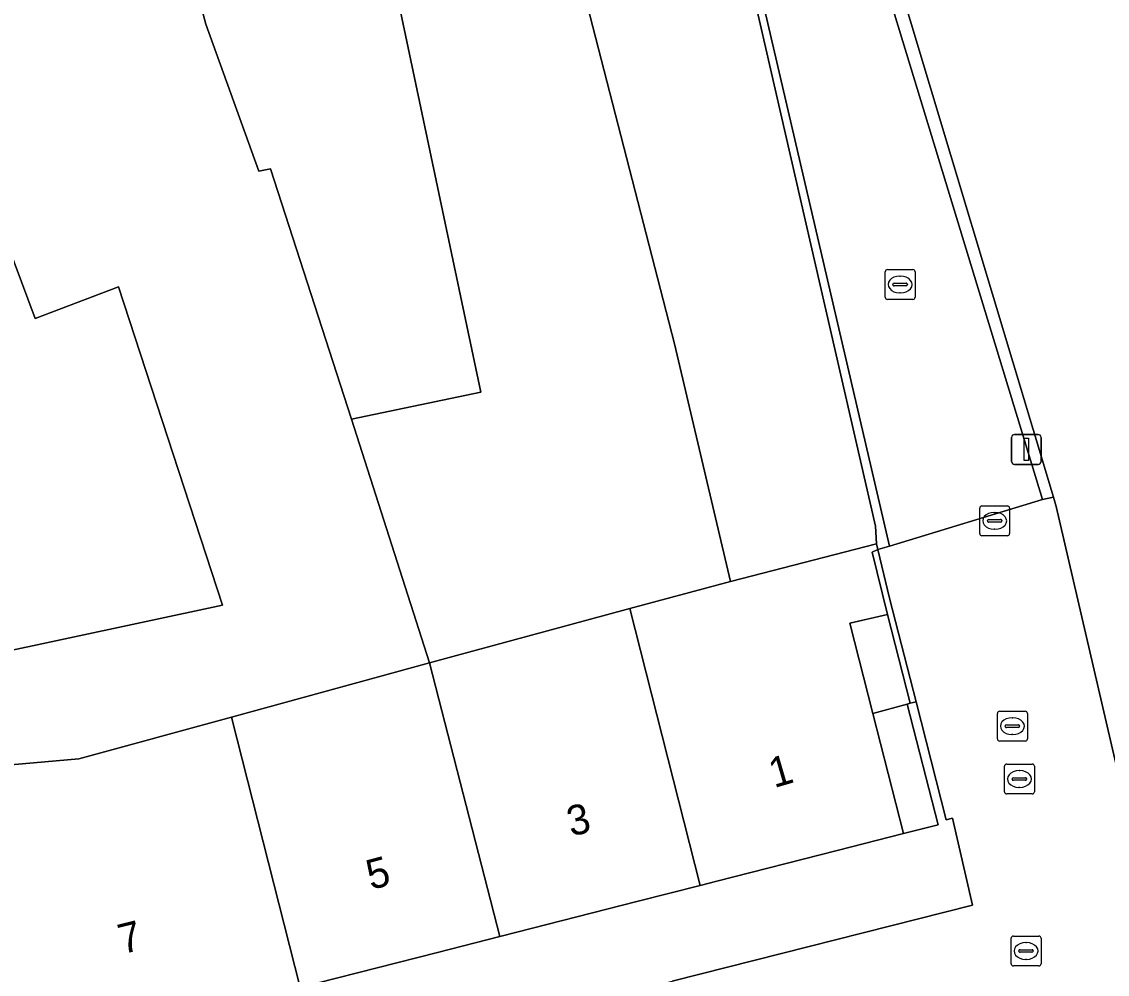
# Model space of a CAD drawing. Extents: x 160663 to 161506, y 382245 to 383291.
# Drawn here: x 161194.6 to 161230.91, y 382928.3 to 382960.14 of the extents above; entities that cross this region are included whole.
import ezdxf

# ---------------------------------------------------------------- set-up
doc = ezdxf.new("R2010")
doc.units = 0
for name, color, linetype in [('IMGEO_Brandkraan', 7, 'Continuous'), ('IMGEO_Erf', 7, 'Continuous'), ('IMGEO_Hek', 7, 'Continuous'), ('IMGEO_Kolk', 7, 'Continuous'), ('IMGEO_Lichtmast', 7, 'Continuous'), ('IMGEO_Muur', 7, 'Continuous'), ('IMGEO_Pand', 7, 'Continuous'), ('IMGEO_Pand_nummerreeks', 7, 'Continuous'), ('IMGEO_Rioolput', 7, 'Continuous'), ('IMGEO_Verkeerseiland_open', 7, 'Continuous'), ('IMGEO_Voetpad_open', 7, 'Continuous')]:
    doc.layers.add(name, color=color, linetype=linetype)

msp = doc.modelspace()

# ---------------------------------------------------------------- linework, layer by layer
at = {"layer": 'IMGEO_Brandkraan'}
for p, q in [((161226.714, 382943.96), (161227.566, 382943.96)), ((161226.639, 382943.034), (161226.639, 382943.886)), ((161227.127, 382943.74), (161227.152, 382943.74)), ((161227.64, 382943.886), (161227.64, 382943.034)), ((161226.898, 382943.454), (161226.898, 382943.466)), ((161227.336, 382943.417), (161226.938, 382943.417)), ((161226.941, 382943.503), (161227.339, 382943.503)), ((161227.382, 382943.466), (161227.382, 382943.454)), ((161227.566, 382942.96), (161226.714, 382942.96)), ((161227.15, 382943.18), (161227.125, 382943.18))]:
    msp.add_line(p, q, dxfattribs=at)
for points in [[(161226.714, 382943.96), (161227.566, 382943.96)], [(161226.639, 382943.034), (161226.639, 382943.886)], [(161227.64, 382943.886), (161227.64, 382943.034)], [(161227.566, 382942.96), (161226.714, 382942.96)]]:
    msp.add_lwpolyline(points, dxfattribs=at)
for centre, radius, start, end in [((161226.716, 382943.884), 0.0765, 91.552, 178.448), ((161226.716, 382943.884), 0.0765, 91.552, 178.448), ((161227.564, 382943.884), 0.0765, 1.552, 88.448), ((161227.564, 382943.884), 0.0765, 1.552, 88.448), ((161226.938, 382943.463), 0.0403, 85.8775, 175.7526), ((161226.935, 382943.453), 0.0366, 178.938, 274.7102), ((161227.339, 382943.46), 0.043, 264.8664, 352.4533), ((161227.343, 382943.465), 0.0386, 1.7309, 96.639), ((161226.716, 382943.036), 0.0765, 181.552, 268.448), ((161226.716, 382943.036), 0.0765, 181.552, 268.448), ((161227.564, 382943.036), 0.0765, 271.552, 358.448), ((161227.564, 382943.036), 0.0765, 271.552, 358.448)]:
    msp.add_arc(centre, radius, start, end, dxfattribs=at)
for centre, major_axis, ratio, start_param, end_param in [((161227.126, 382943.46), (-0.387, 0.002), 0.722429, 4.712389, 7.853982), ((161227.151, 382943.46), (-0.39, 0.002), 0.717154, 1.570796, 4.712389)]:
    msp.add_ellipse(centre, major_axis=major_axis, ratio=ratio, start_param=start_param, end_param=end_param, dxfattribs=at)
at = {"layer": 'IMGEO_Erf'}
for points in [[(161206.547, 382963.931), (161206.403, 382964.616), (161203.563, 382963.637), (161204.085, 382962.186), (161200.542, 382960.857), (161200.761, 382960.056), (161202.531, 382955.15), (161202.923, 382955.225), (161205.635, 382946.859), (161209.96, 382947.756)], [(161188.564, 382956.703), (161192.409, 382940.285), (161190.361, 382939.736), (161183.763, 382937.965), (161178.465, 382936.543), (161171.788, 382934.751), (161171.608, 382934.674), (161171.527, 382933.542), (161172.658, 382933.814), (161187.273, 382937.752), (161187.236, 382937.891), (161190.191, 382938.721), (161191.197, 382934.985), (161191.568, 382935.072), (161190.786, 382938.388), (161201.319, 382940.644), (161197.838, 382951.279), (161195.049, 382950.227), (161192.439, 382957.184), (161190.7, 382956.733), (161190.489, 382957.293), (161188.69, 382956.742)], [(161224.51, 382937.409), (161224.314, 382937.36), (161224.217, 382937.334), (161225.249, 382933.302), (161224.087, 382933.005), (161221.877, 382932.441), (161217.846, 382931.413), (161217.293, 382931.272), (161215.172, 382930.731), (161211.158, 382929.707), (161210.588, 382929.562), (161208.51, 382929.032), (161204.476, 382928.003), (161203.91, 382927.859), (161201.826, 382927.327), (161197.792, 382926.298), (161193.838, 382925.29), (161193.653, 382926.015), (161192.662, 382925.762), (161193.549, 382922.283), (161216.354, 382928.075), (161226.401, 382930.615), (161225.732, 382933.516), (161225.515, 382933.466)]]:
    msp.add_lwpolyline(points, close=True, dxfattribs=at)
at = {"layer": 'IMGEO_Hek'}
msp.add_lwpolyline([(161224.217, 382937.334), (161225.249, 382933.302), (161224.087, 382933.005)], dxfattribs=at)
at = {"layer": 'IMGEO_Kolk'}
for p, q in [((161223.477, 382950.934), (161223.477, 382951.786)), ((161223.552, 382951.86), (161224.404, 382951.86)), ((161223.965, 382951.64), (161223.99, 382951.64)), ((161224.478, 382951.786), (161224.478, 382950.934)), ((161223.736, 382951.354), (161223.736, 382951.366)), ((161224.174, 382951.317), (161223.776, 382951.317)), ((161223.779, 382951.403), (161224.177, 382951.403)), ((161224.22, 382951.366), (161224.22, 382951.354)), ((161224.404, 382950.86), (161223.552, 382950.86)), ((161223.988, 382951.08), (161223.963, 382951.08)), ((161227.307, 382937.096), (161228.159, 382937.096)), ((161227.232, 382936.17), (161227.232, 382937.022)), ((161227.72, 382936.876), (161227.745, 382936.876)), ((161228.233, 382937.022), (161228.233, 382936.17)), ((161227.491, 382936.59), (161227.491, 382936.602)), ((161227.929, 382936.553), (161227.531, 382936.553)), ((161227.534, 382936.639), (161227.932, 382936.639)), ((161227.975, 382936.602), (161227.975, 382936.59)), ((161228.159, 382936.096), (161227.307, 382936.096)), ((161227.743, 382936.316), (161227.718, 382936.316))]:
    msp.add_line(p, q, dxfattribs=at)
for points in [[(161223.477, 382950.934), (161223.477, 382951.786)], [(161223.552, 382951.86), (161224.404, 382951.86)], [(161224.478, 382951.786), (161224.478, 382950.934)], [(161224.404, 382950.86), (161223.552, 382950.86)], [(161227.307, 382937.096), (161228.159, 382937.096)], [(161227.232, 382936.17), (161227.232, 382937.022)], [(161228.233, 382937.022), (161228.233, 382936.17)], [(161228.159, 382936.096), (161227.307, 382936.096)]]:
    msp.add_lwpolyline(points, dxfattribs=at)
for centre, radius, start, end in [((161223.554, 382951.784), 0.0765, 91.552, 178.448), ((161223.554, 382951.784), 0.0765, 91.552, 178.448), ((161224.402, 382951.784), 0.0765, 1.552, 88.448), ((161224.402, 382951.784), 0.0765, 1.552, 88.448), ((161223.776, 382951.363), 0.0403, 85.8775, 175.7526), ((161223.773, 382951.353), 0.0366, 178.938, 274.7102), ((161224.177, 382951.36), 0.043, 264.8664, 352.4533), ((161224.181, 382951.365), 0.0386, 1.7309, 96.639), ((161223.554, 382950.936), 0.0765, 181.552, 268.448), ((161223.554, 382950.936), 0.0765, 181.552, 268.448), ((161224.402, 382950.936), 0.0765, 271.552, 358.448), ((161224.402, 382950.936), 0.0765, 271.552, 358.448), ((161227.309, 382937.02), 0.0765, 91.552, 178.448), ((161227.309, 382937.02), 0.0765, 91.552, 178.448), ((161228.157, 382937.02), 0.0765, 1.552, 88.448), ((161228.157, 382937.02), 0.0765, 1.552, 88.448), ((161227.531, 382936.599), 0.0403, 85.8775, 175.7526), ((161227.528, 382936.589), 0.0366, 178.938, 274.7102), ((161227.932, 382936.596), 0.043, 264.8664, 352.4533), ((161227.936, 382936.601), 0.0386, 1.7309, 96.639), ((161227.309, 382936.172), 0.0765, 181.552, 268.448), ((161227.309, 382936.172), 0.0765, 181.552, 268.448), ((161228.157, 382936.172), 0.0765, 271.552, 358.448), ((161228.157, 382936.172), 0.0765, 271.552, 358.448)]:
    msp.add_arc(centre, radius, start, end, dxfattribs=at)
for centre, major_axis, ratio, start_param, end_param in [((161223.964, 382951.36), (-0.387, 0.002), 0.722429, 4.712389, 7.853982), ((161223.989, 382951.36), (-0.39, 0.002), 0.717154, 1.570796, 4.712389), ((161227.719, 382936.596), (-0.387, 0.002), 0.722429, 4.712389, 7.853982), ((161227.744, 382936.596), (-0.39, 0.002), 0.717154, 1.570796, 4.712389)]:
    msp.add_ellipse(centre, major_axis=major_axis, ratio=ratio, start_param=start_param, end_param=end_param, dxfattribs=at)
at = {"layer": 'IMGEO_Lichtmast'}
for p, q in [((161227.703, 382945.447), (161227.703, 382946.247)), ((161227.703, 382946.247), (161227.703, 382945.447)), ((161227.803, 382946.347), (161228.593, 382946.347)), ((161228.593, 382946.347), (161227.803, 382946.347)), ((161228.693, 382946.247), (161228.693, 382945.447)), ((161228.693, 382945.447), (161228.693, 382946.247)), ((161228.593, 382945.347), (161227.803, 382945.347)), ((161227.803, 382945.347), (161228.593, 382945.347))]:
    msp.add_line(p, q, dxfattribs=at)
msp.add_lwpolyline([(161228.123, 382946.222), (161228.273, 382946.222), (161228.273, 382945.472), (161228.123, 382945.472), (161228.123, 382946.222)], dxfattribs=at)
for centre, start, end in [((161227.803, 382946.247), 90, 180), ((161227.803, 382946.247), 90, 180), ((161228.593, 382946.247), 0, 90), ((161228.593, 382946.247), 360, 90), ((161227.803, 382945.447), 180, 270), ((161227.803, 382945.447), 180, 270), ((161228.593, 382945.447), 270, 0), ((161228.593, 382945.447), 270, 0)]:
    msp.add_arc(centre, 0.1, start, end, dxfattribs=at)
at = {"layer": 'IMGEO_Muur'}
msp.add_lwpolyline([(161223.231, 382942.496), (161223.044, 382942.407), (161223.555, 382940.327), (161224.314, 382937.36), (161224.51, 382937.409), (161223.626, 382940.876)], close=True, dxfattribs=at)
at = {"layer": 'IMGEO_Pand'}
for points in [[(161223.188, 382942.693), (161223.153, 382943.279), (161218.644, 382962.948), (161215.899, 382972.01), (161213.1, 382980.152), (161209.24, 382978.607), (161210.691, 382974.515), (161212.327, 382966.562), (161213.511, 382960.71), (161216.431, 382949.372), (161218.306, 382941.436)], [(161208.234, 382938.71), (161214.94, 382940.525), (161218.306, 382941.436), (161216.431, 382949.372), (161213.511, 382960.71), (161212.327, 382966.562), (161210.691, 382974.515), (161209.24, 382978.607), (161203.57, 382976.337), (161208.176, 382964.542), (161206.547, 382963.931), (161209.96, 382947.756), (161205.635, 382946.859)], [(161202.923, 382955.225), (161202.531, 382955.15), (161200.761, 382960.056), (161200.542, 382960.857), (161200.376, 382961.462), (161196.169, 382973.375), (161186.555, 382969.526), (161187.631, 382965.595), (161187.662, 382960.144), (161188.545, 382956.774), (161188.564, 382956.703), (161188.69, 382956.742), (161190.489, 382957.293), (161190.7, 382956.733), (161192.439, 382957.184), (161195.049, 382950.227), (161197.838, 382951.279), (161201.319, 382940.644), (161190.786, 382938.388), (161191.568, 382935.072), (161196.506, 382935.5), (161201.613, 382936.9), (161208.234, 382938.71), (161205.635, 382946.859)], [(161235.033, 382944.635), (161238.531, 382945.072), (161237.924, 382956.777), (161232.925, 382956.153), (161231.72, 382962.91), (161231.364, 382964.905), (161228.129, 382964.063), (161226.484, 382963.634), (161223.29, 382962.802), (161223.415, 382962.394), (161223.63, 382962.468), (161229.105, 382944.255), (161229.201, 382943.935), (161233.551, 382925.179), (161239.574, 382924.983)], [(161223.188, 382942.693), (161218.306, 382941.436), (161214.94, 382940.525), (161217.293, 382931.272), (161217.846, 382931.413), (161221.877, 382932.441), (161224.087, 382933.005), (161223.061, 382937.024), (161222.291, 382940.039), (161223.555, 382940.327), (161223.044, 382942.407), (161223.231, 382942.496)], [(161208.234, 382938.71), (161210.588, 382929.562), (161211.158, 382929.707), (161215.172, 382930.731), (161217.293, 382931.272), (161214.94, 382940.525)], [(161208.234, 382938.71), (161201.613, 382936.9), (161203.91, 382927.859), (161204.476, 382928.003), (161208.51, 382929.032), (161210.588, 382929.562)], [(161201.613, 382936.9), (161196.506, 382935.5), (161191.568, 382935.072), (161191.732, 382934.385), (161191.527, 382934.336), (161193.653, 382926.015), (161193.838, 382925.29), (161197.792, 382926.298), (161201.826, 382927.327), (161203.91, 382927.859)]]:
    msp.add_lwpolyline(points, close=True, dxfattribs=at)
at = {"layer": 'IMGEO_Rioolput'}
for p, q in [((161227.467, 382934.403), (161227.467, 382935.255)), ((161227.542, 382935.329), (161228.394, 382935.329)), ((161228.468, 382935.255), (161228.468, 382934.403)), ((161227.955, 382935.109), (161227.98, 382935.109)), ((161227.726, 382934.823), (161227.726, 382934.835)), ((161228.164, 382934.786), (161227.766, 382934.786)), ((161227.769, 382934.872), (161228.167, 382934.872)), ((161227.978, 382934.549), (161227.953, 382934.549)), ((161228.21, 382934.835), (161228.21, 382934.823)), ((161228.394, 382934.329), (161227.542, 382934.329)), ((161227.689, 382928.654), (161227.689, 382929.506)), ((161227.764, 382929.58), (161228.616, 382929.58)), ((161228.69, 382929.506), (161228.69, 382928.654)), ((161227.948, 382929.074), (161227.948, 382929.086)), ((161227.991, 382929.123), (161228.389, 382929.123)), ((161228.177, 382929.36), (161228.202, 382929.36)), ((161228.432, 382929.086), (161228.432, 382929.074)), ((161228.386, 382929.037), (161227.988, 382929.037)), ((161228.2, 382928.8), (161228.175, 382928.8)), ((161228.616, 382928.58), (161227.764, 382928.58))]:
    msp.add_line(p, q, dxfattribs=at)
for points in [[(161227.467, 382934.403), (161227.467, 382935.255)], [(161227.542, 382935.329), (161228.394, 382935.329)], [(161228.468, 382935.255), (161228.468, 382934.403)], [(161228.394, 382934.329), (161227.542, 382934.329)], [(161227.689, 382928.654), (161227.689, 382929.506)], [(161227.764, 382929.58), (161228.616, 382929.58)], [(161228.69, 382929.506), (161228.69, 382928.654)], [(161228.616, 382928.58), (161227.764, 382928.58)]]:
    msp.add_lwpolyline(points, dxfattribs=at)
for centre, radius, start, end in [((161227.544, 382935.253), 0.0765, 91.552, 178.448), ((161227.544, 382935.253), 0.0765, 91.552, 178.448), ((161228.392, 382935.253), 0.0765, 1.552, 88.448), ((161228.392, 382935.253), 0.0765, 1.552, 88.448), ((161227.766, 382934.832), 0.0403, 85.8775, 175.7526), ((161227.763, 382934.822), 0.0366, 178.938, 274.7102), ((161228.167, 382934.829), 0.043, 264.8664, 352.4533), ((161228.171, 382934.834), 0.0386, 1.7309, 96.639), ((161227.544, 382934.405), 0.0765, 181.552, 268.448), ((161227.544, 382934.405), 0.0765, 181.552, 268.448), ((161228.392, 382934.405), 0.0765, 271.552, 358.448), ((161228.392, 382934.405), 0.0765, 271.552, 358.448), ((161227.766, 382929.504), 0.0765, 91.552, 178.448), ((161227.766, 382929.504), 0.0765, 91.552, 178.448), ((161228.614, 382929.504), 0.0765, 1.552, 88.448), ((161228.614, 382929.504), 0.0765, 1.552, 88.448), ((161227.988, 382929.083), 0.0403, 85.8775, 175.7526), ((161227.985, 382929.073), 0.0366, 178.938, 274.7102), ((161228.389, 382929.08), 0.043, 264.8664, 352.4533), ((161228.393, 382929.085), 0.0386, 1.7309, 96.639), ((161227.766, 382928.656), 0.0765, 181.552, 268.448), ((161227.766, 382928.656), 0.0765, 181.552, 268.448), ((161228.614, 382928.656), 0.0765, 271.552, 358.448), ((161228.614, 382928.656), 0.0765, 271.552, 358.448)]:
    msp.add_arc(centre, radius, start, end, dxfattribs=at)
for centre, major_axis, ratio, start_param, end_param in [((161227.954, 382934.829), (-0.387, 0.002), 0.722429, 4.712389, 7.853982), ((161227.979, 382934.829), (-0.39, 0.002), 0.717154, 1.570796, 4.712389), ((161228.176, 382929.08), (-0.387, 0.002), 0.722429, 4.712389, 7.853982), ((161228.201, 382929.08), (-0.39, 0.002), 0.717154, 1.570796, 4.712389)]:
    msp.add_ellipse(centre, major_axis=major_axis, ratio=ratio, start_param=start_param, end_param=end_param, dxfattribs=at)
at = {"layer": 'IMGEO_Verkeerseiland_open'}
for points in [[(161222.636, 382964.931), (161220.719, 382971.171), (161220.397, 382971.074), (161217.125, 382981.88), (161216.787, 382981.701), (161220.29, 382970.083), (161220.584, 382970.179), (161223.121, 382961.921), (161223.315, 382961.982), (161228.738, 382944.169), (161229.105, 382944.255), (161223.63, 382962.468), (161223.415, 382962.394), (161223.29, 382962.802)], [(161223.625, 382942.617), (161219.36, 382960.906), (161216.146, 382972.474), (161213.261, 382980.219), (161213.1, 382980.152), (161215.899, 382972.01), (161218.644, 382962.948), (161223.153, 382943.279), (161223.188, 382942.693), (161223.231, 382942.496)]]:
    msp.add_lwpolyline(points, close=True, dxfattribs=at)
at = {"layer": 'IMGEO_Voetpad_open'}
for points in [[(161213.261, 382980.219), (161216.146, 382972.474), (161219.36, 382960.906), (161223.625, 382942.617), (161228.738, 382944.169), (161223.315, 382961.982), (161223.121, 382961.921), (161220.584, 382970.179), (161220.29, 382970.083), (161216.787, 382981.701)], [(161224.217, 382937.334), (161224.314, 382937.36), (161223.555, 382940.327), (161222.291, 382940.039), (161223.061, 382937.024)], [(161223.061, 382937.024), (161224.087, 382933.005), (161225.249, 382933.302), (161224.217, 382937.334)]]:
    msp.add_lwpolyline(points, close=True, dxfattribs=at)
msp.add_lwpolyline([(161233.551, 382925.179), (161229.201, 382943.935), (161229.105, 382944.255), (161228.738, 382944.169), (161223.625, 382942.617), (161223.231, 382942.496), (161223.626, 382940.876), (161224.51, 382937.409), (161225.515, 382933.466), (161225.732, 382933.516), (161226.401, 382930.615), (161216.354, 382928.075)], dxfattribs=at)

# ---------------------------------------------------------------- texts
at = {"layer": 'IMGEO_Pand_nummerreeks'}
for s, rotation, p in [('1', 16.3269, (161219.762, 382934.522)), ('3', 13.627, (161212.973, 382932.902)), ('5', 15.1096, (161206.282, 382931.114)), ('7', 13.9458, (161197.97, 382928.966))]:
    msp.add_text(s, height=1, rotation=rotation, dxfattribs=at).set_placement(p)

doc.saveas('drawing.dxf')
